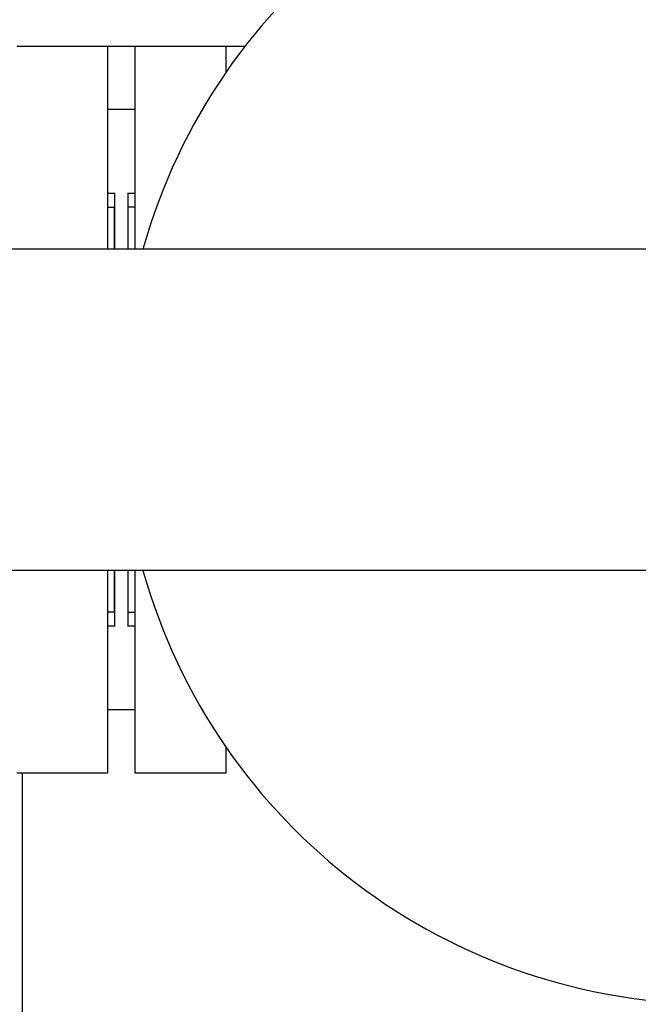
# Model space of a CAD drawing. Header units: inches. Extents: x 5 to 1128, y -85 to 748.
# Tile 678 of 693: x 640.75 to 646.28, y 688.62 to 697.43. Entities that reach past the tile are written whole.
import ezdxf

# ---------------------------------------------------------------- set-up
doc = ezdxf.new("R2010")
doc.units = ezdxf.units.IN
doc.header["$LTSCALE"] = 32
doc.header["$MEASUREMENT"] = 0
doc.layers.add('Visible (ANSI)', color=7, linetype='Continuous', lineweight=30)

msp = doc.modelspace()

# ---------------------------------------------------------------- linework, layer by layer
at = {"layer": 'Visible (ANSI)'}
for p, q in [((641.53813, 697.18978), (640.72813, 697.18978)), ((641.78563, 697.18978), (641.53813, 697.18978)), ((641.53813, 697.18978), (641.53813, 695.37728)), ((641.78563, 695.37728), (641.78563, 697.18978)), ((642.59563, 697.18978), (641.78563, 697.18978)), ((642.76757, 697.18978), (642.59563, 697.18978)), ((642.59563, 697.18978), (642.59563, 696.9542)), ((641.78563, 696.62448), (641.53813, 696.62448)), ((641.60313, 695.87448), (641.53813, 695.87448)), ((641.60313, 695.37728), (641.60313, 695.87935)), ((641.72313, 695.37728), (641.72313, 695.87935)), ((641.78563, 695.87448), (641.72313, 695.87448)), ((641.59813, 695.74978), (641.53813, 695.74978)), ((641.59813, 695.74978), (641.59813, 695.37728)), ((641.78563, 695.75228), (641.72313, 695.75228)), ((641.59813, 695.62978), (641.60313, 695.62978)), ((673.70426, 695.37728), (636.86701, 695.37728)), ((673.70426, 692.50228), (636.86701, 692.50228)), ((641.53813, 692.50228), (641.53813, 690.68978)), ((641.59813, 692.50228), (641.59813, 692.12978)), ((641.60313, 692.00021), (641.60313, 692.50228)), ((641.72313, 692.00021), (641.72313, 692.50228)), ((641.78563, 690.68978), (641.78563, 692.50228)), ((641.59813, 692.24978), (641.60313, 692.24978)), ((641.59813, 692.12978), (641.53813, 692.12978)), ((641.78563, 692.12728), (641.72313, 692.12728)), ((641.60313, 692.00508), (641.53813, 692.00508)), ((641.78563, 692.00508), (641.72313, 692.00508)), ((641.78563, 691.25508), (641.53813, 691.25508)), ((642.59563, 690.92536), (642.59563, 690.68978)), ((641.53813, 690.68978), (640.72813, 690.68978)), ((640.78063, 563.93978), (640.78063, 690.68978)), ((642.59563, 690.68978), (641.78563, 690.68978))]:
    msp.add_line(p, q, dxfattribs=at)
for start, end in [(15.691698, 164.308302), (195.691698, 344.308302)]:
    msp.add_arc((646.97313, 693.93978), 5.315, start, end, dxfattribs=at)

doc.saveas('drawing.dxf')
